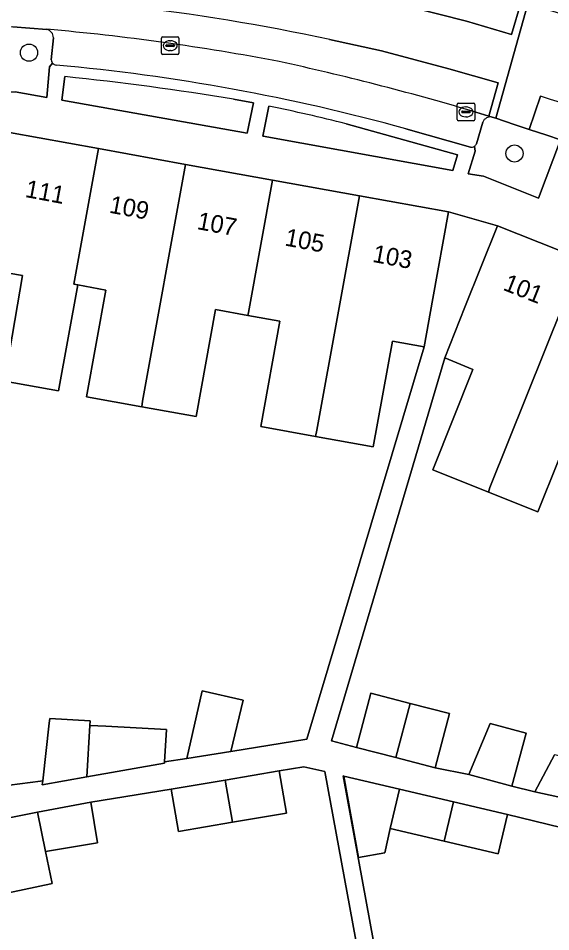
# Model space of a CAD drawing. Extents: x 159716 to 160783, y 383290 to 384031.
# Drawn here: x 160255.6 to 160285.8, y 383701.3 to 383753.2 of the extents above; entities that cross this region are included whole.
import ezdxf

# ---------------------------------------------------------------- set-up
doc = ezdxf.new("R2010")
doc.units = 0
for name, color, linetype in [('IMGEO_Boom', 7, 'Continuous'), ('IMGEO_Erf', 7, 'Continuous'), ('IMGEO_Groenvoorziening', 7, 'Continuous'), ('IMGEO_Kolk', 7, 'Continuous'), ('IMGEO_Pand', 7, 'Continuous'), ('IMGEO_Pand_nummerreeks', 7, 'Continuous'), ('IMGEO_Parkeervlak_open', 7, 'Continuous'), ('IMGEO_Rijbaan_lokaal_gesloten', 7, 'Continuous'), ('IMGEO_Rijbaan_lokaal_open', 7, 'Continuous'), ('IMGEO_Voetpad_open', 7, 'Continuous')]:
    doc.layers.add(name, color=color, linetype=linetype)

msp = doc.modelspace()

# ---------------------------------------------------------------- linework, layer by layer
at = {"layer": 'IMGEO_Boom'}
for centre in [(160256.166, 383751.277), (160283.738, 383745.547)]:
    msp.add_circle(centre, 0.489, dxfattribs=at)
at = {"layer": 'IMGEO_Erf'}
for points in [[(160255.053, 383709.649), (160256.82, 383709.876), (160256.941, 383709.898), (160257.318, 383713.179), (160257.348, 383713.44), (160259.636, 383713.314), (160259.621, 383713.052), (160260.534, 383713.001), (160263.964, 383712.812), (160263.863, 383710.985), (160265.127, 383711.169), (160265.992, 383715.022), (160268.328, 383714.488), (160267.636, 383711.573), (160271.947, 383712.267), (160278.599, 383734.569), (160276.805, 383734.893), (160275.719, 383728.878), (160272.428, 383729.473), (160269.338, 383730.031), (160270.419, 383736.015), (160268.597, 383736.344), (160266.763, 383736.676), (160265.666, 383730.597), (160262.572, 383731.156), (160259.435, 383731.722), (160260.53, 383737.788), (160258.931, 383738.076), (160257.845, 383732.063), (160254.773, 383732.618), (160255.799, 383738.612), (160253.676, 383738.976)], [(160287.364, 383730.948), (160285.059, 383725.188), (160282.257, 383726.31), (160279.095, 383727.575), (160281.38, 383733.282), (160279.777, 383733.939), (160273.352, 383712.175), (160274.769, 383711.807), (160275.57, 383714.884), (160277.803, 383714.303), (160280.037, 383713.722), (160279.237, 383710.645), (160281.153, 383710.259), (160282.358, 383713.167), (160284.403, 383712.611), (160283.584, 383709.598), (160284.895, 383709.27), (160286.018, 383711.374)], [(160277.395, 383686.319), (160272.973, 383710.425), (160271.773, 383710.707), (160270.378, 383710.469), (160270.787, 383708.072), (160267.722, 383707.549), (160264.656, 383707.025), (160264.247, 383709.422), (160259.671, 383708.696), (160260.051, 383706.379), (160257.103, 383705.896), (160257.475, 383704.064), (160257.404, 383704.05), (160254.35, 383703.415), (160253.522, 383707.491), (160249.341, 383706.867), (160250.114, 383702.814), (160246.643, 383702.152), (160246.906, 383699.854)], [(160291.798, 383705.927), (160283.343, 383707.991), (160282.817, 383705.751), (160279.751, 383706.471), (160276.684, 383707.191), (160276.367, 383705.814), (160274.878, 383705.544), (160274.041, 383710.174), (160274.004, 383710.183), (160278.362, 383686.412), (160280.151, 383686.74), (160279.072, 383692.631), (160282.707, 383693.297), (160285.651, 383693.835), (160285.986, 383692.007)]]:
    msp.add_lwpolyline(points, dxfattribs=at)
at = {"layer": 'IMGEO_Groenvoorziening'}
for points in [[(160257.171, 383752.602), (160255.239, 383752.751)], [(160257.427, 383750.876), (160257.552, 383752.124)], [(160254.619, 383750.873), (160254.758, 383750.629), (160254.696, 383749.035), (160255.38, 383749.05), (160257.167, 383748.732), (160257.335, 383750.472)], [(160257.335, 383750.472), (160257.505, 383750.68)], [(160258.201, 383749.916), (160258.034, 383748.576), (160268.562, 383746.699), (160268.909, 383748.43), (160267.787, 383748.634)], [(160269.794, 383748.236), (160269.441, 383746.539), (160269.465, 383746.535), (160280.237, 383744.573), (160280.503, 383745.472), (160274.171, 383747.236)], [(160286.346, 383746.323), (160285.572, 383746.59), (160284.571, 383746.92), (160283.724, 383747.199), (160282.669, 383747.55), (160282.47, 383747.614)], [(160281.932, 383747.333), (160281.58, 383746.092)], [(160281.458, 383745.954), (160281.497, 383745.689), (160281.111, 383744.391), (160281.975, 383744.258), (160285.098, 383743.007), (160286.346, 383746.323)]]:
    msp.add_lwpolyline(points, dxfattribs=at)
for centre, radius, start, end in [((160257.061, 383752.123), 0.491, 0.0854, 77.0293), ((160257.739, 383750.886), 0.312, 181.9267, 221.4744), ((160241.148, 383585.928), 164.873, 80.70194, 84.06336), ((160251.105, 383656.355), 93.763, 75.75876, 78.50261), ((160282.374, 383747.143), 0.481, 78.4176, 156.7389), ((160281.26, 383746.252), 0.358, 303.6234, 333.4195)]:
    msp.add_arc(centre, radius, start, end, dxfattribs=at)
at = {"layer": 'IMGEO_Kolk'}
for p, q in [((160263.681, 383751.248), (160263.681, 383752.1)), ((160263.756, 383752.174), (160264.608, 383752.174)), ((160264.682, 383752.1), (160264.682, 383751.248)), ((160263.94, 383751.668), (160263.94, 383751.68)), ((160264.378, 383751.631), (160263.98, 383751.631)), ((160263.983, 383751.717), (160264.381, 383751.717)), ((160264.169, 383751.954), (160264.194, 383751.954)), ((160264.424, 383751.68), (160264.424, 383751.668)), ((160264.608, 383751.174), (160263.756, 383751.174)), ((160264.192, 383751.394), (160264.167, 383751.394)), ((160280.555, 383748.41), (160281.407, 383748.41)), ((160280.48, 383747.484), (160280.48, 383748.336)), ((160280.739, 383747.904), (160280.739, 383747.916)), ((160281.177, 383747.867), (160280.779, 383747.867)), ((160280.782, 383747.953), (160281.18, 383747.953)), ((160280.968, 383748.19), (160280.993, 383748.19)), ((160281.223, 383747.916), (160281.223, 383747.904)), ((160281.481, 383748.336), (160281.481, 383747.484)), ((160281.407, 383747.41), (160280.555, 383747.41)), ((160280.991, 383747.63), (160280.966, 383747.63))]:
    msp.add_line(p, q, dxfattribs=at)
for points in [[(160263.681, 383751.248), (160263.681, 383752.1)], [(160263.756, 383752.174), (160264.608, 383752.174)], [(160264.682, 383752.1), (160264.682, 383751.248)], [(160264.608, 383751.174), (160263.756, 383751.174)], [(160280.555, 383748.41), (160281.407, 383748.41)], [(160280.48, 383747.484), (160280.48, 383748.336)], [(160281.481, 383748.336), (160281.481, 383747.484)], [(160281.407, 383747.41), (160280.555, 383747.41)]]:
    msp.add_lwpolyline(points, dxfattribs=at)
for centre, radius, start, end in [((160263.758, 383752.098), 0.0765, 91.552, 178.448), ((160263.758, 383752.098), 0.0765, 91.552, 178.448), ((160264.606, 383752.098), 0.0765, 1.552, 88.448), ((160264.606, 383752.098), 0.0765, 1.552, 88.448), ((160263.98, 383751.677), 0.0403, 85.8775, 175.7526), ((160263.977, 383751.667), 0.0366, 178.938, 274.7102), ((160264.381, 383751.674), 0.043, 264.8664, 352.4533), ((160264.385, 383751.679), 0.0386, 1.7309, 96.639), ((160263.758, 383751.25), 0.0765, 181.552, 268.448), ((160263.758, 383751.25), 0.0765, 181.552, 268.448), ((160264.606, 383751.25), 0.0765, 271.552, 358.448), ((160264.606, 383751.25), 0.0765, 271.552, 358.448), ((160280.557, 383748.334), 0.0765, 91.552, 178.448), ((160280.557, 383748.334), 0.0765, 91.552, 178.448), ((160281.405, 383748.334), 0.0765, 1.552, 88.448), ((160281.405, 383748.334), 0.0765, 1.552, 88.448), ((160280.779, 383747.913), 0.0403, 85.8775, 175.7526), ((160280.776, 383747.903), 0.0366, 178.938, 274.7102), ((160281.18, 383747.91), 0.043, 264.8664, 352.4533), ((160281.184, 383747.915), 0.0386, 1.7309, 96.639), ((160280.557, 383747.486), 0.0765, 181.552, 268.448), ((160280.557, 383747.486), 0.0765, 181.552, 268.448), ((160281.405, 383747.486), 0.0765, 271.552, 358.448), ((160281.405, 383747.486), 0.0765, 271.552, 358.448)]:
    msp.add_arc(centre, radius, start, end, dxfattribs=at)
for centre, major_axis, ratio, start_param, end_param in [((160264.168, 383751.674), (-0.387, 0.002), 0.722429, 4.712389, 7.853982), ((160264.193, 383751.674), (-0.39, 0.002), 0.717154, 1.570796, 4.712389), ((160280.967, 383747.91), (-0.387, 0.002), 0.722429, 4.712389, 7.853982), ((160280.992, 383747.91), (-0.39, 0.002), 0.717154, 1.570796, 4.712389)]:
    msp.add_ellipse(centre, major_axis=major_axis, ratio=ratio, start_param=start_param, end_param=end_param, dxfattribs=at)
at = {"layer": 'IMGEO_Pand'}
for points in [[(160260.109, 383745.822), (160255.05, 383746.736), (160254.943, 383746.14), (160254.162, 383741.818), (160253.676, 383738.976), (160255.799, 383738.612), (160254.773, 383732.618), (160257.845, 383732.063), (160258.931, 383738.076), (160258.716, 383738.115)], [(160265.048, 383744.931), (160260.109, 383745.822), (160258.716, 383738.115), (160258.931, 383738.076), (160260.53, 383737.788), (160259.435, 383731.722), (160262.572, 383731.156), (160262.615, 383731.47)], [(160269.987, 383744.038), (160265.048, 383744.931), (160262.615, 383731.47), (160262.572, 383731.156), (160265.666, 383730.597), (160266.763, 383736.676), (160268.597, 383736.344), (160268.626, 383736.512)], [(160274.926, 383743.147), (160269.987, 383744.038), (160268.626, 383736.512), (160268.597, 383736.344), (160270.419, 383736.015), (160269.338, 383730.031), (160272.428, 383729.473), (160272.519, 383729.831)], [(160279.095, 383737.315), (160279.984, 383742.233), (160274.926, 383743.147), (160272.519, 383729.831), (160272.428, 383729.473), (160275.719, 383728.878), (160276.805, 383734.893), (160278.599, 383734.569)], [(160287.536, 383739.538), (160282.77, 383741.446), (160280.912, 383736.807), (160279.777, 383733.939), (160281.38, 383733.282), (160279.095, 383727.575), (160282.257, 383726.31), (160282.342, 383726.563)], [(160292.193, 383737.673), (160287.536, 383739.538), (160282.342, 383726.563), (160282.257, 383726.31), (160285.059, 383725.188), (160287.364, 383730.948), (160289.205, 383730.211), (160289.378, 383730.644)], [(160265.127, 383711.169), (160267.636, 383711.573), (160268.328, 383714.488), (160265.992, 383715.022)], [(160277.803, 383714.303), (160275.57, 383714.884), (160274.769, 383711.807), (160277.003, 383711.226)], [(160277.803, 383714.303), (160277.003, 383711.226), (160279.237, 383710.645), (160280.037, 383713.722)], [(160259.621, 383713.052), (160259.636, 383713.314), (160257.348, 383713.44), (160257.318, 383713.179), (160256.941, 383709.898), (160256.915, 383709.673), (160259.453, 383710.126)], [(160282.358, 383713.167), (160281.153, 383710.259), (160283.584, 383709.598), (160284.403, 383712.611)], [(160259.621, 383713.052), (160259.453, 383710.126), (160263.859, 383710.913), (160263.863, 383710.985), (160263.964, 383712.812), (160260.534, 383713.001)], [(160284.895, 383709.27), (160288.206, 383708.551), (160288.693, 383710.793), (160286.018, 383711.374)], [(160267.312, 383709.946), (160267.722, 383707.549), (160270.787, 383708.072), (160270.378, 383710.469)], [(160277.21, 383709.43), (160274.041, 383710.174), (160274.878, 383705.544), (160276.367, 383705.814), (160276.684, 383707.191)], [(160267.312, 383709.946), (160264.247, 383709.422), (160264.656, 383707.025), (160267.722, 383707.549)], [(160280.276, 383708.71), (160277.21, 383709.43), (160276.684, 383707.191), (160279.751, 383706.471)], [(160259.671, 383708.696), (160256.65, 383708.126), (160257.103, 383705.896), (160260.051, 383706.379)], [(160280.276, 383708.71), (160279.751, 383706.471), (160282.817, 383705.751), (160283.343, 383707.991)], [(160257.103, 383705.896), (160256.65, 383708.126), (160253.522, 383707.491), (160254.35, 383703.415), (160257.404, 383704.05), (160257.475, 383704.064)]]:
    msp.add_lwpolyline(points, close=True, dxfattribs=at)
at = {"layer": 'IMGEO_Parkeervlak_open'}
for points in [[(160257.552, 383752.124), (160257.427, 383750.876)], [(160282.47, 383747.614), (160282.285, 383747.67), (160281.293, 383747.972)], [(160277.56, 383746.957), (160281.246, 383745.9)], [(160281.58, 383746.092), (160281.932, 383747.333)]]:
    msp.add_lwpolyline(points, dxfattribs=at)
for centre, radius, start, end in [((160257.061, 383752.123), 0.491, 0.0854, 77.0293), ((160246.084, 383624.303), 128.778, 79.12622, 85.06088), ((160257.739, 383750.886), 0.312, 181.9267, 221.4744), ((160257.739, 383750.885), 0.311, 221.135, 264.3947), ((160247.216, 383636.735), 114.323, 74.60782, 84.73372), ((160236.891, 383597.326), 157.054, 73.57737, 77.68914), ((160282.374, 383747.143), 0.481, 78.4176, 156.7389), ((160281.27, 383746.251), 0.351, 266.1507, 302.4299), ((160281.26, 383746.252), 0.358, 303.6234, 333.4195)]:
    msp.add_arc(centre, radius, start, end, dxfattribs=at)
at = {"layer": 'IMGEO_Rijbaan_lokaal_gesloten'}
for points in [[(160233.334, 383754.689), (160233.365, 383752.894), (160235.735, 383752.893), (160244.289, 383752.887), (160249.105, 383752.894), (160251.838, 383752.868), (160255.239, 383752.751), (160257.171, 383752.602)], [(160277.795, 383753.888), (160281.005, 383753.059), (160283.568, 383752.315), (160284.117, 383754.17)], [(160281.293, 383747.972), (160282.285, 383747.67), (160282.804, 383749.568), (160280.004, 383750.364), (160276.175, 383751.372), (160273.24, 383752.022)], [(160285.206, 383748.797), (160284.571, 383746.92), (160285.572, 383746.59), (160286.346, 383746.323), (160288.859, 383745.457), (160295.427, 383742.938), (160297.147, 383742.213)]]:
    msp.add_lwpolyline(points, dxfattribs=at)
for centre, radius, start, end in [((160247.9, 383634.013), 120.699, 77.88087, 89.06708), ((160246.084, 383624.303), 128.778, 79.12622, 85.06088), ((160236.891, 383597.326), 157.054, 73.57737, 77.68914), ((160252.225, 383642.406), 111.386, 62.9202, 72.77648)]:
    msp.add_arc(centre, radius, start, end, dxfattribs=at)
at = {"layer": 'IMGEO_Rijbaan_lokaal_open'}
for points in [[(160273.24, 383752.022), (160276.175, 383751.372), (160280.004, 383750.364), (160282.804, 383749.568), (160282.285, 383747.67), (160282.47, 383747.614), (160282.669, 383747.55), (160284.499, 383754.047), (160284.323, 383754.1), (160284.23, 383754.137), (160284.117, 383754.17), (160283.568, 383752.315), (160281.005, 383753.059), (160277.795, 383753.888)], [(160287.191, 383753.24), (160284.499, 383754.047), (160282.669, 383747.55), (160283.724, 383747.199), (160284.571, 383746.92), (160285.206, 383748.797)]]:
    msp.add_lwpolyline(points, dxfattribs=at)
for centre, radius, start, end in [((160247.9, 383634.013), 120.699, 77.88087, 89.06708), ((160252.225, 383642.406), 111.386, 62.9202, 72.77648)]:
    msp.add_arc(centre, radius, start, end, dxfattribs=at)
at = {"layer": 'IMGEO_Voetpad_open'}
for points in [[(160257.505, 383750.68), (160257.335, 383750.472), (160257.167, 383748.732), (160255.38, 383749.05), (160254.696, 383749.035), (160254.758, 383750.629), (160254.619, 383750.873)], [(160258.034, 383748.576), (160258.201, 383749.916)], [(160267.787, 383748.634), (160268.909, 383748.43), (160268.562, 383746.699), (160258.034, 383748.576)], [(160269.465, 383746.535), (160269.441, 383746.539), (160269.794, 383748.236)], [(160227.077, 383747.78), (160227.08, 383746.76), (160232.694, 383746.72), (160239.236, 383746.708), (160245.66, 383746.696), (160252.202, 383746.684), (160252.201, 383746.065), (160254.943, 383746.14), (160255.05, 383746.736), (160260.109, 383745.822), (160265.048, 383744.931), (160269.987, 383744.038), (160274.926, 383743.147), (160279.984, 383742.233), (160282.77, 383741.446), (160287.536, 383739.538)], [(160274.171, 383747.236), (160280.503, 383745.472), (160280.237, 383744.573), (160269.465, 383746.535)], [(160281.246, 383745.9), (160277.56, 383746.957)], [(160288.859, 383745.457), (160286.346, 383746.323), (160285.098, 383743.007), (160281.975, 383744.258)], [(160281.975, 383744.258), (160281.111, 383744.391), (160281.497, 383745.689), (160281.458, 383745.954)], [(160288.206, 383708.551), (160284.895, 383709.27), (160283.584, 383709.598), (160281.153, 383710.259), (160279.237, 383710.645), (160277.003, 383711.226), (160274.769, 383711.807), (160273.352, 383712.175), (160279.777, 383733.939), (160280.912, 383736.807), (160282.77, 383741.446), (160279.984, 383742.233), (160279.095, 383737.315), (160278.599, 383734.569), (160271.947, 383712.267), (160267.636, 383711.573), (160265.127, 383711.169), (160263.863, 383710.985), (160263.859, 383710.913), (160259.453, 383710.126), (160256.915, 383709.673), (160256.941, 383709.898), (160256.82, 383709.876), (160255.053, 383709.649)], [(160253.522, 383707.491), (160256.65, 383708.126), (160259.671, 383708.696), (160264.247, 383709.422), (160267.312, 383709.946), (160270.378, 383710.469), (160271.773, 383710.707), (160272.973, 383710.425), (160277.395, 383686.319)], [(160278.362, 383686.412), (160274.004, 383710.183), (160274.041, 383710.174), (160277.21, 383709.43), (160280.276, 383708.71), (160283.343, 383707.991), (160291.798, 383705.927)]]:
    msp.add_lwpolyline(points, dxfattribs=at)
for centre, radius, start, end in [((160257.739, 383750.885), 0.311, 221.135, 264.3947), ((160247.216, 383636.735), 114.323, 74.60782, 84.73372), ((160241.148, 383585.928), 164.873, 80.70194, 84.06336), ((160251.105, 383656.355), 93.763, 75.75876, 78.50261), ((160281.27, 383746.251), 0.351, 266.1507, 302.4299)]:
    msp.add_arc(centre, radius, start, end, dxfattribs=at)

# ---------------------------------------------------------------- texts
at = {"layer": 'IMGEO_Pand_nummerreeks'}
for s, rotation, p in [('111', 349.4117, (160255.899, 383743.083)), ('109', 349.4117, (160260.679, 383742.189)), ('107', 349.4117, (160265.662, 383741.258)), ('105', 349.4117, (160270.645, 383740.326)), ('103', 349.4117, (160275.628, 383739.395)), ('101', 338.2391, (160283.029, 383737.814))]:
    msp.add_text(s, height=1, rotation=rotation, dxfattribs=at).set_placement(p)

doc.saveas('drawing.dxf')
